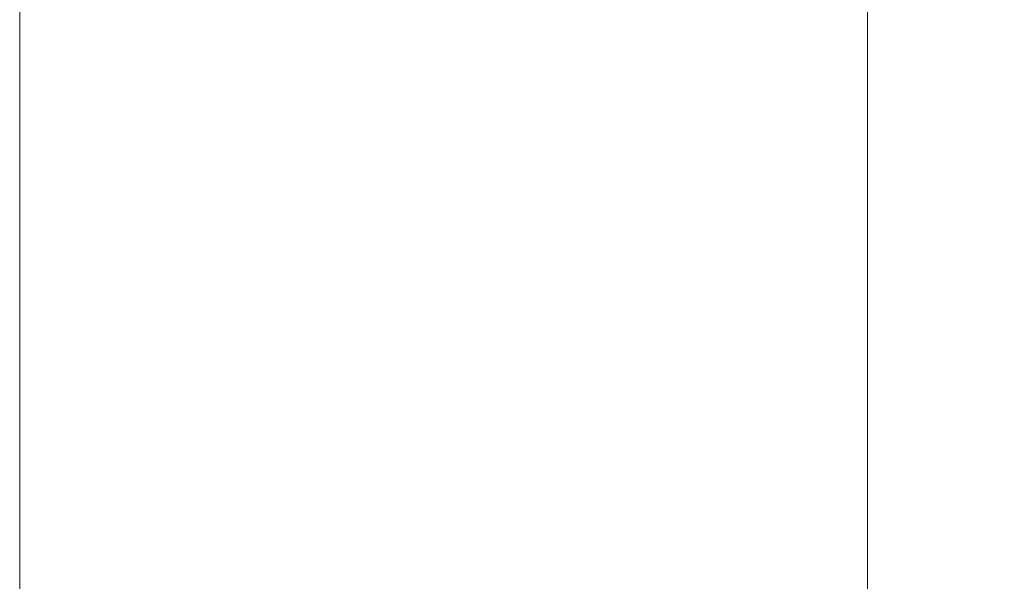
# Model space of a CAD drawing. Header units: millimetres. Extents: x 0 to 594, y 0 to 420.
# Tile 803 of 1056: x 449 to 459, y 140 to 146. Entities that reach past the tile are written whole.
import ezdxf

# ---------------------------------------------------------------- set-up
doc = ezdxf.new("R2010")
doc.units = ezdxf.units.MM
doc.layers.add('1', color=7, linetype='Continuous', true_color=0xffffff)
doc.styles.add('Arial', font='txt')
doc.dimstyles.get("Standard").update_dxf_attribs({"dimtxt": 0.18, "dimasz": 0.18, "dimexe": 0.18, "dimexo": 0.0625, "dimgap": 0.09, "dimtad": 0, "dimtih": 1, "dimtoh": 1, "dimdec": 4, "dimzin": 0, "dimdsep": 46, "dimtxsty": 'Standard', "dimcen": 0.09, "dimadec": 0, "dimazin": 0, "dimtfac": 1, "dimtdec": 4, "dimtofl": 0, "dimtmove": 0, "dimatfit": 3, "dimfxl": 0, "dimtolj": 1, "dimtzin": 0, "dimarcsym": 0})

# ---------------------------------------------------------------- blocks, each defined once
blk = doc.blocks.new('_U2')
at = {"layer": '1', "color": 18, "lineweight": 18}
for p, q in [((448.868, 146.093), (448.868, 104.998)), ((491.182, 146.093), (491.182, 104.998)), ((448.868, 106.998), (463.942, 106.998)), ((491.182, 106.998), (476.108, 106.998))]:
    blk.add_line(p, q, dxfattribs=at)
at = {"layer": '1', "color": 18}
for points in [[(448.868, 106.998), (452.368, 107.936), (452.368, 106.06)], [(491.182, 106.998), (487.682, 106.06), (487.682, 107.936)]]:
    blk.add_solid(points, dxfattribs=at)
at = {"layer": '1', "color": 18, "linetype": 'Continuous', "lineweight": 13, "char_height": 3.5, "attachment_point": 7, "line_spacing_factor": 1.047437, "style": 'Arial'}
for s, insert in [('\\fArial|b0|i0;\\W1.0000;0.85', (465.627, 104.362)), ('\\fArial|b0|i0;\\W1.0000;AFT TIE DOWNS', (451.324, 97.3))]:
    blk.add_mtext(s, dxfattribs=dict(at, insert=insert))

msp = doc.modelspace()

# ---------------------------------------------------------------- linework, layer by layer
at = {"layer": '1', "color": 155, "linetype": 'Continuous', "lineweight": 18}
msp.add_line((457.9, 135.202), (457.9, 152.283), dxfattribs=at)

# ---------------------------------------------------------------- dimensions: what is measured, and where the dimension line sits
at = {"layer": '1', "color": 18, "linetype": 'Continuous', "lineweight": 13}
dim = msp.add_linear_dim(base=(491.182, 106.998), p1=(448.868, 150.093), p2=(491.182, 150.093), text=' <> \\P\\fArial|b0|i0;\\C18;{\\H1.00x;\\fArial|b0|i0;AFT TIE DOWNS\\fArial|b0|i0;}\\C18;', dimstyle='Standard', override={"dimtxt": 3.5, "dimasz": 3.5, "dimexe": 2, "dimexo": 0, "dimgap": 1.5, "dimtih": 1, "dimtoh": 1, "dimdec": 2, "dimlfac": 0.02, "dimdsep": 46, "dimlunit": 2, "dimtxsty": 'Arial', "dimsah": 1, "dimse1": 0, "dimse2": 0, "dimsd1": 0, "dimsd2": 0, "dimclrd": 18, "dimclre": 18, "dimclrt": 18, "dimtol": 0, "dimtm": -0.1, "dimtfac": 1, "dimtdec": 2, "dimtofl": 1, "dimtmove": 0, "dimlwd": 18, "dimlwe": 18}, dxfattribs=at)
dim.commit()
dim.dimension.update_dxf_attribs({"geometry": '_U2', "text_midpoint": (470.025, 106.998), "dimtype": 160})

doc.saveas('drawing.dxf')
